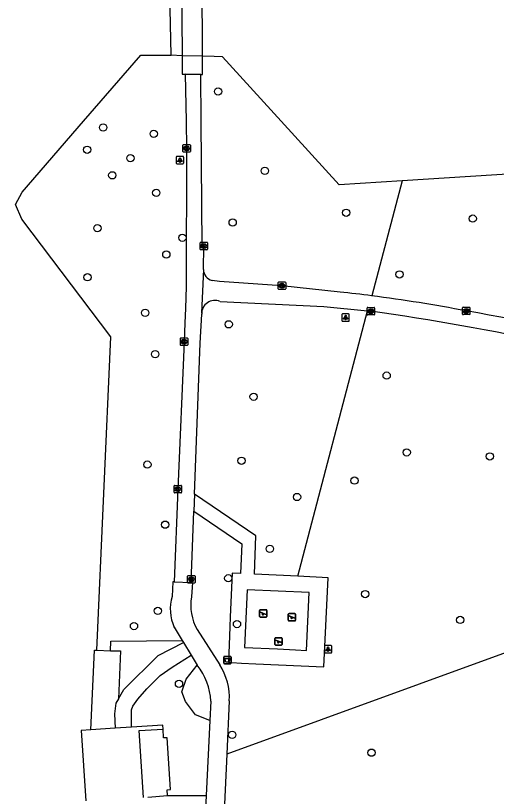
# Model space of a CAD drawing. Extents: x 160732 to 162105, y 387428 to 388479.
# Drawn here: x 160854.4 to 160918.9, y 387909.4 to 388014.2 of the extents above; entities that cross this region are included whole.
import ezdxf

# ---------------------------------------------------------------- set-up
doc = ezdxf.new("R2010")
doc.units = 0
for name, color, linetype in [('IMGEO_Afvalbak', 7, 'Continuous'), ('IMGEO_Boom', 7, 'Continuous'), ('IMGEO_Dek', 7, 'Continuous'), ('IMGEO_Grasland_overig', 7, 'Continuous'), ('IMGEO_Groenvoorziening', 7, 'Continuous'), ('IMGEO_Kolk', 7, 'Continuous'), ('IMGEO_Lichtpunt', 7, 'Continuous'), ('IMGEO_Meer_plas_ven_vijver', 7, 'Continuous'), ('IMGEO_Speelvoorziening', 7, 'Continuous'), ('IMGEO_Voetpad_gesloten', 7, 'Continuous'), ('IMGEO_Voetpad_halfverhard', 7, 'Continuous'), ('IMGEO_Voetpad_open', 7, 'Continuous')]:
    doc.layers.add(name, color=color, linetype=linetype)

msp = doc.modelspace()

# ---------------------------------------------------------------- linework, layer by layer
at = {"layer": 'IMGEO_Afvalbak'}
for p, q in [((160882.28, 387927.31), (160882.28, 387928.11)), ((160882.28, 387928.11), (160882.28, 387927.31)), ((160882.38, 387928.21), (160883.17, 387928.21)), ((160883.17, 387928.21), (160882.38, 387928.21)), ((160883.17, 387927.21), (160882.38, 387927.21)), ((160882.38, 387927.21), (160883.17, 387927.21)), ((160883.27, 387928.11), (160883.27, 387927.31)), ((160883.27, 387927.31), (160883.27, 387928.11))]:
    msp.add_line(p, q, dxfattribs=at)
msp.add_lwpolyline([(160882.42, 387927.92), (160883.13, 387927.92), (160882.98, 387927.45), (160882.57, 387927.45), (160882.42, 387927.92)], dxfattribs=at)
for centre, start, end in [((160882.38, 387928.11), 90, 180), ((160882.38, 387928.11), 90, 180), ((160882.38, 387927.31), 180, 270), ((160882.38, 387927.31), 180, 270), ((160883.17, 387928.11), 0, 90), ((160883.17, 387928.11), 360, 90), ((160883.17, 387927.31), 270, 0), ((160883.17, 387927.31), 270, 0)]:
    msp.add_arc(centre, 0.1, start, end, dxfattribs=at)
at = {"layer": 'IMGEO_Boom'}
for centre in [(160881.52, 388003.99), (160866.11, 387999.17), (160872.89, 387998.32), (160863.96, 387996.18), (160869.76, 387995.05), (160867.33, 387992.75), (160887.8, 387993.36), (160873.23, 387990.39), (160898.7, 387987.73), (160883.48, 387986.43), (160915.69, 387986.94), (160865.33, 387985.67), (160876.73, 387984.38), (160874.58, 387982.12), (160905.87, 387979.46), (160864.01, 387979.07), (160871.74, 387974.31), (160882.95, 387972.76), (160873.09, 387968.76), (160904.14, 387965.88), (160886.29, 387963.05), (160906.83, 387955.58), (160917.99, 387955.04), (160884.66, 387954.46), (160872.04, 387953.94), (160899.83, 387951.79), (160892.12, 387949.59), (160874.43, 387945.88), (160888.47, 387942.64), (160882.89, 387938.69), (160901.26, 387936.57), (160873.44, 387934.31), (160914.01, 387933.1), (160870.24, 387932.28), (160884.06, 387932.55), (160876.28, 387924.53), (160883.42, 387917.68), (160902.1, 387915.29)]:
    msp.add_circle(centre, 0.489, dxfattribs=at)
at = {"layer": 'IMGEO_Dek'}
msp.add_lwpolyline([(160879.39, 388018.95), (160879.39, 388021.76), (160876.66, 388021.74), (160876.6, 388019.14), (160876.7, 388008.78), (160876.72, 388006.34), (160877.12, 388006.33), (160879.2, 388006.29), (160879.41, 388006.28), (160879.41, 388008.73)], close=True, dxfattribs=at)
at = {"layer": 'IMGEO_Grasland_overig'}
for points in [[(160868.14, 387922.5), (160868.88, 387923.78), (160873.47, 387928.33), (160876.87, 387930.07)], [(160869.89, 387918.7), (160869.89, 387921.04), (160870.08, 387921.54), (160870.74, 387922.45), (160871.98, 387923.87), (160873.76, 387925.63), (160875.38, 387926.77), (160877.89, 387928.38)], [(160868.14, 387922.5), (160867.82, 387921.93), (160867.63, 387920.48), (160867.72, 387918.56)]]:
    msp.add_lwpolyline(points, dxfattribs=at)
at = {"layer": 'IMGEO_Groenvoorziening'}
for points in [[(160906.2, 387992.02), (160902.13, 387976.59)], [(160892.2, 387938.95), (160901.59, 387974.56)], [(160958.85, 387961.97), (160956.04, 387952.49), (160934.31, 387933.89), (160882.69, 387915.08)], [(160867.08, 387928.96), (160867.13, 387930.26), (160876.71, 387930.33)], [(160865.27, 387929.03), (160867.08, 387928.96)], [(160867.08, 387928.96), (160868.45, 387928.96), (160868.14, 387922.5)], [(160880.41, 387919.59), (160878.5, 387920.35), (160877.17, 387922.16), (160876.66, 387923.46), (160877.24, 387925.14), (160878.72, 387927.02)], [(160874.74, 387909.53), (160879.93, 387909.53)]]:
    msp.add_lwpolyline(points, dxfattribs=at)
at = {"layer": 'IMGEO_Kolk'}
for p, q in [((160876.8, 387995.95), (160876.8, 387996.8)), ((160876.87, 387996.87), (160877.72, 387996.87)), ((160877.28, 387996.65), (160877.31, 387996.65)), ((160877.8, 387996.8), (160877.8, 387995.95)), ((160877.72, 387995.87), (160876.87, 387995.87)), ((160877.31, 387996.09), (160877.28, 387996.09)), ((160879.11, 387982.83), (160879.11, 387983.68)), ((160879.18, 387983.76), (160880.03, 387983.76)), ((160880.03, 387982.76), (160879.18, 387982.76)), ((160879.62, 387982.98), (160879.59, 387982.98)), ((160879.6, 387983.54), (160879.62, 387983.54)), ((160880.11, 387983.68), (160880.11, 387982.83)), ((160889.59, 387977.51), (160889.59, 387978.37)), ((160889.66, 387978.44), (160890.51, 387978.44)), ((160890.1, 387977.66), (160890.07, 387977.66)), ((160890.08, 387978.22), (160890.1, 387978.22)), ((160890.59, 387978.37), (160890.59, 387977.51)), ((160890.51, 387977.44), (160889.66, 387977.44)), ((160901.52, 387974.09), (160901.52, 387974.94)), ((160901.59, 387975.02), (160902.45, 387975.02)), ((160902.01, 387974.79), (160902.03, 387974.79)), ((160902.52, 387974.94), (160902.52, 387974.09)), ((160914.31, 387974.13), (160914.31, 387974.98)), ((160914.39, 387975.06), (160915.24, 387975.06)), ((160914.8, 387974.84), (160914.83, 387974.84)), ((160915.31, 387974.98), (160915.31, 387974.13)), ((160902.45, 387974.01), (160901.59, 387974.01)), ((160902.03, 387974.24), (160902, 387974.24)), ((160915.24, 387974.06), (160914.39, 387974.06)), ((160914.82, 387974.28), (160914.8, 387974.28)), ((160876.46, 387970.01), (160876.46, 387970.86)), ((160876.53, 387970.94), (160877.38, 387970.94)), ((160876.94, 387970.71), (160876.97, 387970.71)), ((160876.97, 387970.16), (160876.94, 387970.16)), ((160877.46, 387970.86), (160877.46, 387970.01)), ((160877.38, 387969.93), (160876.53, 387969.93)), ((160875.61, 387950.22), (160875.61, 387951.07)), ((160875.69, 387951.14), (160876.54, 387951.14)), ((160876.1, 387950.92), (160876.13, 387950.92)), ((160876.12, 387950.36), (160876.1, 387950.36)), ((160876.61, 387951.07), (160876.61, 387950.22)), ((160876.54, 387950.14), (160875.69, 387950.14)), ((160877.43, 387938.13), (160877.43, 387938.98)), ((160877.51, 387939.05), (160878.36, 387939.05)), ((160877.92, 387938.83), (160877.94, 387938.83)), ((160878.43, 387938.98), (160878.43, 387938.13)), ((160878.36, 387938.05), (160877.51, 387938.05)), ((160877.94, 387938.27), (160877.92, 387938.27))]:
    msp.add_line(p, q, dxfattribs=at)
for points in [[(160876.8, 387995.95), (160876.8, 387996.8)], [(160876.87, 387996.87), (160877.72, 387996.87)], [(160877.12, 387996.57), (160877.24, 387996.57), (160877.24, 387996.42), (160877.37, 387996.57), (160877.53, 387996.57), (160877.39, 387996.42), (160877.54, 387996.17), (160877.39, 387996.17), (160877.3, 387996.34), (160877.24, 387996.27), (160877.24, 387996.17), (160877.12, 387996.17), (160877.12, 387996.57)], [(160877.8, 387996.8), (160877.8, 387995.95)], [(160877.72, 387995.87), (160876.87, 387995.87)], [(160879.11, 387982.83), (160879.11, 387983.68)], [(160879.18, 387983.76), (160880.03, 387983.76)], [(160880.03, 387982.76), (160879.18, 387982.76)], [(160879.43, 387983.46), (160879.55, 387983.46), (160879.55, 387983.31), (160879.68, 387983.46), (160879.85, 387983.46), (160879.7, 387983.31), (160879.85, 387983.06), (160879.7, 387983.06), (160879.62, 387983.22), (160879.55, 387983.15), (160879.55, 387983.06), (160879.43, 387983.06), (160879.43, 387983.46)], [(160880.11, 387983.68), (160880.11, 387982.83)], [(160889.59, 387977.51), (160889.59, 387978.37)], [(160889.66, 387978.44), (160890.51, 387978.44)], [(160889.91, 387978.14), (160890.03, 387978.14), (160890.03, 387977.99), (160890.16, 387978.14), (160890.33, 387978.14), (160890.18, 387977.99), (160890.33, 387977.74), (160890.18, 387977.74), (160890.1, 387977.9), (160890.03, 387977.84), (160890.03, 387977.74), (160889.91, 387977.74), (160889.91, 387978.14)], [(160890.59, 387978.37), (160890.59, 387977.51)], [(160890.51, 387977.44), (160889.66, 387977.44)], [(160901.52, 387974.09), (160901.52, 387974.94)], [(160901.59, 387975.02), (160902.45, 387975.02)], [(160901.84, 387974.71), (160901.96, 387974.71), (160901.96, 387974.56), (160902.09, 387974.71), (160902.26, 387974.71), (160902.11, 387974.56), (160902.26, 387974.31), (160902.11, 387974.31), (160902.03, 387974.48), (160901.96, 387974.41), (160901.96, 387974.31), (160901.84, 387974.31), (160901.84, 387974.71)], [(160902.52, 387974.94), (160902.52, 387974.09)], [(160914.31, 387974.13), (160914.31, 387974.98)], [(160914.39, 387975.06), (160915.24, 387975.06)], [(160914.63, 387974.76), (160914.76, 387974.76), (160914.76, 387974.61), (160914.89, 387974.76), (160915.05, 387974.76), (160914.9, 387974.61), (160915.06, 387974.36), (160914.9, 387974.36), (160914.82, 387974.52), (160914.76, 387974.46), (160914.76, 387974.36), (160914.63, 387974.36), (160914.63, 387974.76)], [(160915.31, 387974.98), (160915.31, 387974.13)], [(160902.45, 387974.01), (160901.59, 387974.01)], [(160915.24, 387974.06), (160914.39, 387974.06)], [(160876.46, 387970.01), (160876.46, 387970.86)], [(160876.53, 387970.94), (160877.38, 387970.94)], [(160876.78, 387970.63), (160876.9, 387970.63), (160876.9, 387970.48), (160877.03, 387970.63), (160877.19, 387970.63), (160877.05, 387970.48), (160877.2, 387970.23), (160877.05, 387970.23), (160876.96, 387970.4), (160876.9, 387970.33), (160876.9, 387970.23), (160876.78, 387970.23), (160876.78, 387970.63)], [(160877.46, 387970.86), (160877.46, 387970.01)], [(160877.38, 387969.93), (160876.53, 387969.93)], [(160875.61, 387950.22), (160875.61, 387951.07)], [(160875.69, 387951.14), (160876.54, 387951.14)], [(160875.93, 387950.84), (160876.06, 387950.84), (160876.06, 387950.69), (160876.19, 387950.84), (160876.35, 387950.84), (160876.21, 387950.69), (160876.36, 387950.44), (160876.21, 387950.44), (160876.12, 387950.61), (160876.06, 387950.54), (160876.06, 387950.44), (160875.93, 387950.44), (160875.93, 387950.84)], [(160876.61, 387951.07), (160876.61, 387950.22)], [(160876.54, 387950.14), (160875.69, 387950.14)], [(160877.43, 387938.13), (160877.43, 387938.98)], [(160877.51, 387939.05), (160878.36, 387939.05)], [(160877.75, 387938.75), (160877.88, 387938.75), (160877.88, 387938.6), (160878, 387938.75), (160878.17, 387938.75), (160878.02, 387938.6), (160878.18, 387938.35), (160878.02, 387938.35), (160877.94, 387938.52), (160877.88, 387938.45), (160877.88, 387938.35), (160877.75, 387938.35), (160877.75, 387938.75)], [(160878.43, 387938.98), (160878.43, 387938.13)], [(160878.36, 387938.05), (160877.51, 387938.05)]]:
    msp.add_lwpolyline(points, dxfattribs=at)
for centre, start, end in [((160876.87, 387996.8), 91.552, 178.448), ((160876.87, 387996.8), 91.552, 178.448), ((160877.72, 387996.8), 1.552, 88.448), ((160877.72, 387996.8), 1.552, 88.448), ((160876.87, 387995.95), 181.552, 268.448), ((160876.87, 387995.95), 181.552, 268.448), ((160877.72, 387995.95), 271.552, 358.448), ((160877.72, 387995.95), 271.552, 358.448), ((160879.18, 387983.68), 91.552, 178.448), ((160879.18, 387983.68), 91.552, 178.448), ((160879.18, 387982.83), 181.552, 268.448), ((160879.18, 387982.83), 181.552, 268.448), ((160880.03, 387983.68), 1.552, 88.448), ((160880.03, 387983.68), 1.552, 88.448), ((160880.03, 387982.83), 271.552, 358.448), ((160880.03, 387982.83), 271.552, 358.448), ((160889.66, 387978.36), 91.552, 178.448), ((160889.66, 387978.36), 91.552, 178.448), ((160889.66, 387977.51), 181.552, 268.448), ((160889.66, 387977.51), 181.552, 268.448), ((160890.51, 387978.36), 1.552, 88.448), ((160890.51, 387978.36), 1.552, 88.448), ((160890.51, 387977.51), 271.552, 358.448), ((160890.51, 387977.51), 271.552, 358.448), ((160901.6, 387974.94), 91.552, 178.448), ((160901.6, 387974.94), 91.552, 178.448), ((160902.44, 387974.94), 1.552, 88.448), ((160902.44, 387974.94), 1.552, 88.448), ((160914.39, 387974.98), 91.552, 178.448), ((160914.39, 387974.98), 91.552, 178.448), ((160915.24, 387974.98), 1.552, 88.448), ((160915.24, 387974.98), 1.552, 88.448), ((160901.6, 387974.09), 181.552, 268.448), ((160901.6, 387974.09), 181.552, 268.448), ((160902.44, 387974.09), 271.552, 358.448), ((160902.44, 387974.09), 271.552, 358.448), ((160914.39, 387974.13), 181.552, 268.448), ((160914.39, 387974.13), 181.552, 268.448), ((160915.24, 387974.13), 271.552, 358.448), ((160915.24, 387974.13), 271.552, 358.448), ((160876.53, 387970.86), 91.552, 178.448), ((160876.53, 387970.86), 91.552, 178.448), ((160877.38, 387970.86), 1.552, 88.448), ((160877.38, 387970.86), 1.552, 88.448), ((160876.53, 387970.01), 181.552, 268.448), ((160876.53, 387970.01), 181.552, 268.448), ((160877.38, 387970.01), 271.552, 358.448), ((160877.38, 387970.01), 271.552, 358.448), ((160875.69, 387951.07), 91.552, 178.448), ((160875.69, 387951.07), 91.552, 178.448), ((160876.54, 387951.07), 1.552, 88.448), ((160876.54, 387951.07), 1.552, 88.448), ((160875.69, 387950.22), 181.552, 268.448), ((160875.69, 387950.22), 181.552, 268.448), ((160876.54, 387950.22), 271.552, 358.448), ((160876.54, 387950.22), 271.552, 358.448), ((160877.51, 387938.98), 91.552, 178.448), ((160877.51, 387938.98), 91.552, 178.448), ((160878.36, 387938.98), 1.552, 88.448), ((160878.36, 387938.98), 1.552, 88.448), ((160877.51, 387938.13), 181.552, 268.448), ((160877.51, 387938.13), 181.552, 268.448), ((160878.36, 387938.13), 271.552, 358.448), ((160878.36, 387938.13), 271.552, 358.448)]:
    msp.add_arc(centre, 0.0765, start, end, dxfattribs=at)
for centre, major_axis, ratio, start_param, end_param in [((160877.28, 387996.37), (-0.387, 0.002), 0.722429, 4.712389, 7.853982), ((160877.31, 387996.37), (-0.39, 0.002), 0.717154, 1.570796, 4.712389), ((160879.59, 387983.26), (-0.387, 0.002), 0.722429, 4.712389, 7.853982), ((160879.62, 387983.26), (-0.39, 0.002), 0.717154, 1.570796, 4.712389), ((160890.07, 387977.94), (-0.387, 0.002), 0.722429, 4.712389, 7.853982), ((160890.1, 387977.94), (-0.39, 0.002), 0.717154, 1.570796, 4.712389), ((160902.01, 387974.51), (-0.387, 0.002), 0.722429, 4.712389, 7.853982), ((160902.03, 387974.51), (-0.39, 0.002), 0.717154, 1.570796, 4.712389), ((160914.8, 387974.56), (-0.387, 0.002), 0.722429, 4.712389, 7.853982), ((160914.82, 387974.56), (-0.39, 0.002), 0.717154, 1.570796, 4.712389), ((160876.94, 387970.43), (-0.387, 0.002), 0.722429, 4.712389, 7.853982), ((160876.97, 387970.43), (-0.39, 0.002), 0.717154, 1.570796, 4.712389), ((160876.1, 387950.64), (-0.387, 0.002), 0.722429, 4.712389, 7.853982), ((160876.12, 387950.64), (-0.39, 0.002), 0.717154, 1.570796, 4.712389), ((160877.92, 387938.55), (-0.387, 0.002), 0.722429, 4.712389, 7.853982), ((160877.94, 387938.55), (-0.39, 0.002), 0.717154, 1.570796, 4.712389)]:
    msp.add_ellipse(centre, major_axis=major_axis, ratio=ratio, start_param=start_param, end_param=end_param, dxfattribs=at)
at = {"layer": 'IMGEO_Lichtpunt'}
for p, q in [((160876.81, 387995.29), (160876.01, 387995.29)), ((160876.81, 387995.29), (160876.01, 387995.29)), ((160875.91, 387995.2), (160875.91, 387994.39)), ((160875.91, 387995.2), (160875.91, 387994.39)), ((160876.01, 387994.3), (160876.81, 387994.3)), ((160876.01, 387994.3), (160876.81, 387994.3)), ((160876.91, 387994.39), (160876.91, 387995.2)), ((160876.91, 387994.39), (160876.91, 387995.2)), ((160898.13, 387974.07), (160898.13, 387973.26)), ((160898.13, 387974.07), (160898.13, 387973.26)), ((160899.03, 387974.17), (160898.23, 387974.17)), ((160899.03, 387974.17), (160898.23, 387974.17)), ((160899.13, 387973.26), (160899.13, 387974.07)), ((160899.13, 387973.26), (160899.13, 387974.07)), ((160898.23, 387973.17), (160899.03, 387973.17)), ((160898.23, 387973.17), (160899.03, 387973.17)), ((160895.78, 387929.57), (160895.78, 387928.77)), ((160895.78, 387929.57), (160895.78, 387928.77)), ((160896.68, 387929.67), (160895.88, 387929.67)), ((160896.68, 387929.67), (160895.88, 387929.67)), ((160896.78, 387928.77), (160896.78, 387929.57)), ((160896.78, 387928.77), (160896.78, 387929.57)), ((160895.88, 387928.67), (160896.68, 387928.67)), ((160895.88, 387928.67), (160896.68, 387928.67))]:
    msp.add_line(p, q, dxfattribs=at)
for points in [[(160876.29, 387994.86), (160876.32, 387994.83), (160876.14, 387994.57), (160876.1, 387994.6), (160876.29, 387994.86)], [(160876.39, 387994.81), (160876.44, 387994.81), (160876.44, 387994.49), (160876.39, 387994.49), (160876.39, 387994.81)], [(160876.5, 387994.83), (160876.54, 387994.86), (160876.72, 387994.6), (160876.68, 387994.57), (160876.5, 387994.83)], [(160898.51, 387973.73), (160898.55, 387973.71), (160898.36, 387973.44), (160898.32, 387973.47), (160898.51, 387973.73)], [(160898.61, 387973.69), (160898.66, 387973.69), (160898.66, 387973.36), (160898.61, 387973.36), (160898.61, 387973.69)], [(160898.72, 387973.71), (160898.76, 387973.73), (160898.94, 387973.47), (160898.91, 387973.44), (160898.72, 387973.71)], [(160896.16, 387929.24), (160896.19, 387929.21), (160896.01, 387928.95), (160895.97, 387928.97), (160896.16, 387929.24)], [(160896.26, 387929.19), (160896.3, 387929.19), (160896.3, 387928.87), (160896.26, 387928.87), (160896.26, 387929.19)], [(160896.37, 387929.21), (160896.41, 387929.24), (160896.59, 387928.97), (160896.55, 387928.95), (160896.37, 387929.21)]]:
    msp.add_lwpolyline(points, dxfattribs=at)
for centre in [(160876.41, 387995), (160898.63, 387973.87), (160896.28, 387929.37)]:
    msp.add_circle(centre, 0.0994, dxfattribs=at)
for centre, start, end in [((160876.01, 387995.2), 90, 180), ((160876.01, 387995.2), 90, 180), ((160876.81, 387995.2), 0, 90), ((160876.81, 387995.2), 0, 90), ((160876.01, 387994.39), 180, 270), ((160876.01, 387994.39), 180, 270), ((160876.81, 387994.39), 270, 0), ((160876.81, 387994.39), 270, 360), ((160898.23, 387974.07), 90, 180), ((160898.23, 387974.07), 90, 180), ((160899.03, 387974.07), 0, 90), ((160899.03, 387974.07), 0, 90), ((160898.23, 387973.26), 180, 270), ((160898.23, 387973.26), 180, 270), ((160899.03, 387973.26), 270, 0), ((160899.03, 387973.26), 270, 360), ((160895.88, 387929.57), 90, 180), ((160895.88, 387929.57), 90, 180), ((160896.68, 387929.57), 0, 90), ((160896.68, 387929.57), 0, 90), ((160895.88, 387928.77), 180, 270), ((160895.88, 387928.77), 180, 270), ((160896.68, 387928.77), 270, 0), ((160896.68, 387928.77), 270, 360)]:
    msp.add_arc(centre, 0.0946, start, end, dxfattribs=at)
at = {"layer": 'IMGEO_Meer_plas_ven_vijver'}
for points in [[(160875.22, 388008.87), (160875.01, 388019.23)], [(160865.27, 387929.03), (160867.13, 387971.08), (160855.2, 387986.85), (160854.36, 387988.84), (160855.22, 387990.49), (160863.45, 388000), (160871.14, 388008.89), (160875.22, 388008.87)], [(160906.2, 387992.02), (160897.75, 387991.49), (160890, 388000), (160882.13, 388008.64), (160881.01, 388008.68), (160879.41, 388008.73), (160876.7, 388008.78), (160875.22, 388008.87)], [(160988.74, 387997.23), (160906.2, 387992.02)], [(160864.44, 387918.34), (160864.94, 387929.04), (160865.27, 387929.03)]]:
    msp.add_lwpolyline(points, dxfattribs=at)
at = {"layer": 'IMGEO_Speelvoorziening'}
for p, q in [((160887.08, 387933.57), (160887.08, 387934.37)), ((160887.08, 387934.37), (160887.08, 387933.57)), ((160887.46, 387934), (160887.12, 387934.13)), ((160887.15, 387934.19), (160888.03, 387933.84)), ((160887.18, 387934.47), (160887.97, 387934.47)), ((160887.97, 387934.47), (160887.18, 387934.47)), ((160888, 387933.78), (160887.66, 387933.92)), ((160888.07, 387934.37), (160888.07, 387933.57)), ((160888.07, 387933.57), (160888.07, 387934.37)), ((160890.94, 387933.06), (160890.94, 387933.86)), ((160890.94, 387933.86), (160890.94, 387933.06)), ((160891.33, 387933.49), (160890.99, 387933.63)), ((160891.01, 387933.69), (160891.89, 387933.33)), ((160891.04, 387933.96), (160891.83, 387933.96)), ((160891.83, 387933.96), (160891.04, 387933.96)), ((160891.93, 387933.86), (160891.93, 387933.06)), ((160891.93, 387933.06), (160891.93, 387933.86)), ((160887.97, 387933.47), (160887.18, 387933.47)), ((160887.18, 387933.47), (160887.97, 387933.47)), ((160891.83, 387932.96), (160891.04, 387932.96)), ((160891.04, 387932.96), (160891.83, 387932.96)), ((160891.86, 387933.27), (160891.52, 387933.41)), ((160889.13, 387929.82), (160889.13, 387930.62)), ((160889.13, 387930.62), (160889.13, 387929.82)), ((160889.51, 387930.25), (160889.17, 387930.39)), ((160889.2, 387930.45), (160890.08, 387930.1)), ((160889.23, 387930.72), (160890.02, 387930.72)), ((160890.02, 387930.72), (160889.23, 387930.72)), ((160890.12, 387930.62), (160890.12, 387929.82)), ((160890.12, 387929.82), (160890.12, 387930.62)), ((160890.02, 387929.72), (160889.23, 387929.72)), ((160889.23, 387929.72), (160890.02, 387929.72)), ((160890.05, 387930.04), (160889.71, 387930.17))]:
    msp.add_line(p, q, dxfattribs=at)
for centre, radius, start, end in [((160887.18, 387934.37), 0.1, 90, 180), ((160887.18, 387934.37), 0.1, 90, 180), ((160887.18, 387933.57), 0.1, 180, 270), ((160887.18, 387933.57), 0.1, 180, 270), ((160887.14, 387934.16), 0.0327, 68.078, 248.078), ((160887.54, 387933.9), 0.12, 130.9928, 5.1632), ((160887.97, 387934.37), 0.1, 0, 90), ((160887.97, 387934.37), 0.1, 360, 90), ((160887.97, 387933.57), 0.1, 270, 0), ((160887.97, 387933.57), 0.1, 270, 0), ((160888.01, 387933.81), 0.0327, 248.078, 68.078), ((160891.04, 387933.86), 0.1, 90, 180), ((160891.04, 387933.86), 0.1, 90, 180), ((160891, 387933.66), 0.0327, 68.078, 248.078), ((160891.4, 387933.4), 0.12, 130.9928, 5.1632), ((160891.83, 387933.86), 0.1, 0, 90), ((160891.83, 387933.86), 0.1, 360, 90), ((160891.04, 387933.06), 0.1, 180, 270), ((160891.04, 387933.06), 0.1, 180, 270), ((160891.83, 387933.06), 0.1, 270, 0), ((160891.83, 387933.06), 0.1, 270, 0), ((160891.88, 387933.3), 0.0327, 248.078, 68.078), ((160889.23, 387930.62), 0.1, 90, 180), ((160889.23, 387930.62), 0.1, 90, 180), ((160889.19, 387930.42), 0.0327, 68.078, 248.078), ((160890.02, 387930.62), 0.1, 0, 90), ((160890.02, 387930.62), 0.1, 360, 90), ((160889.23, 387929.82), 0.1, 180, 270), ((160889.23, 387929.82), 0.1, 180, 270), ((160889.59, 387930.16), 0.12, 130.9928, 5.1632), ((160890.02, 387929.82), 0.1, 270, 0), ((160890.02, 387929.82), 0.1, 270, 0), ((160890.06, 387930.07), 0.0327, 248.078, 68.078)]:
    msp.add_arc(centre, radius, start, end, dxfattribs=at)
at = {"layer": 'IMGEO_Voetpad_gesloten'}
for points in [[(160879.39, 388018.95), (160879.39, 388021.76), (160876.66, 388021.74), (160876.6, 388019.14), (160876.7, 388008.78), (160876.72, 388006.34), (160877.12, 388006.33), (160879.2, 388006.29), (160879.41, 388006.28), (160879.41, 388008.73), (160879.39, 388018.95)], [(160879.58, 387980.12), (160879.61, 387983.26), (160879.37, 387983.26), (160879.25, 388000), (160879.2, 388006.29), (160877.12, 388006.33), (160877.23, 388000), (160877.3, 387996.37), (160877.25, 387977.83), (160877.13, 387974.86), (160877.06, 387972.96), (160876.96, 387970.43), (160876.11, 387950.64), (160875.61, 387938.22)], [(160879.58, 387980.12), (160879.3, 387974.32), (160879.33, 387974.13)], [(160897.88, 387977.09), (160890.09, 387977.94), (160881.71, 387978.52), (160880.71, 387978.66)], [(160881.78, 387975.81), (160895.69, 387975.14), (160901.59, 387974.56)], [(160901.59, 387974.56), (160902.02, 387974.52)], [(160878.35, 387949.96), (160879.11, 387970.25), (160879.33, 387974.13)], [(160878.35, 387949.96), (160878.27, 387947.67)], [(160877.92, 387938.12), (160878.27, 387947.67)], [(160875.61, 387938.22), (160875.43, 387938.23), (160875.35, 387936.26)], [(160875.61, 387938.22), (160877.92, 387938.12)], [(160877.92, 387938.12), (160878.07, 387938.12), (160877.96, 387936.21)], [(160875.63, 387932.11), (160876.71, 387930.33)], [(160878.72, 387931.81), (160881.74, 387927.08)], [(160876.71, 387930.33), (160876.87, 387930.07)], [(160876.87, 387930.07), (160877.89, 387928.38)], [(160877.89, 387928.38), (160878.72, 387927.02)], [(160880.54, 387922.21), (160880.41, 387919.59)], [(160883.03, 387922.25), (160882.69, 387915.08)], [(160880.41, 387919.59), (160879.93, 387909.53)], [(160882.69, 387915.08), (160881.47, 387889.26)], [(160879.93, 387909.53), (160879.01, 387890.15)]]:
    msp.add_lwpolyline(points, dxfattribs=at)
for centre, radius, start, end in [((160881.03, 387980.08), 1.46, 178.3623, 257.3551), ((160877.21, 387781.47), 196.71, 82.7237, 83.9679), ((160876.86, 387778.41), 199.78, 79.0489, 82.7346), ((160881.07, 387974.21), 1.75, 66.1841, 182.6084), ((160856.79, 387650.71), 326.95, 77.7221, 82.049), ((160829.04, 387496.93), 485.27, 76.8598, 79.819), ((160881.14, 387934.57), 6.03, 163.7132, 204.1289), ((160884.31, 387935.05), 6.46, 169.7013, 210.0809), ((160872.25, 387921.83), 8.3, 2.5871, 38.6945), ((160874.97, 387922.68), 8.07, 356.9179, 33.0173)]:
    msp.add_arc(centre, radius, start, end, dxfattribs=at)
at = {"layer": 'IMGEO_Voetpad_halfverhard'}
for points in [[(160892.2, 387938.95), (160886.41, 387939.23), (160886.6, 387944.39), (160878.35, 387949.96)], [(160878.27, 387947.67), (160884.69, 387943.33), (160884.54, 387939.32), (160883.43, 387939.37), (160883.14, 387933.5), (160883.08, 387932.16), (160882.9, 387927.39), (160883.35, 387927.37), (160884.65, 387927.32), (160886.6, 387927.23), (160895.71, 387926.79), (160896.29, 387938.75), (160892.2, 387938.95)], [(160891.9, 387929.09), (160893.38, 387929.02), (160893.76, 387936.76), (160885.43, 387937.16), (160885.08, 387929.41), (160889.48, 387929.2), (160891.9, 387929.09)]]:
    msp.add_lwpolyline(points, dxfattribs=at)
at = {"layer": 'IMGEO_Voetpad_open'}
for points in [[(160874.14, 387918.46), (160874.11, 387918.98), (160869.89, 387918.7)], [(160864.44, 387918.34), (160863.14, 387918.26), (160863.76, 387908.82)], [(160867.72, 387918.56), (160864.44, 387918.34)], [(160869.89, 387918.7), (160867.72, 387918.56)], [(160871.52, 387909.28), (160870.95, 387918.26), (160874.14, 387918.46)], [(160874.74, 387909.53), (160874.7, 387910.31), (160875.15, 387910.34), (160874.69, 387917.3), (160874.22, 387917.29), (160874.14, 387918.46)], [(160872.11, 387909.32), (160874.74, 387909.53)]]:
    msp.add_lwpolyline(points, dxfattribs=at)

doc.saveas('drawing.dxf')
